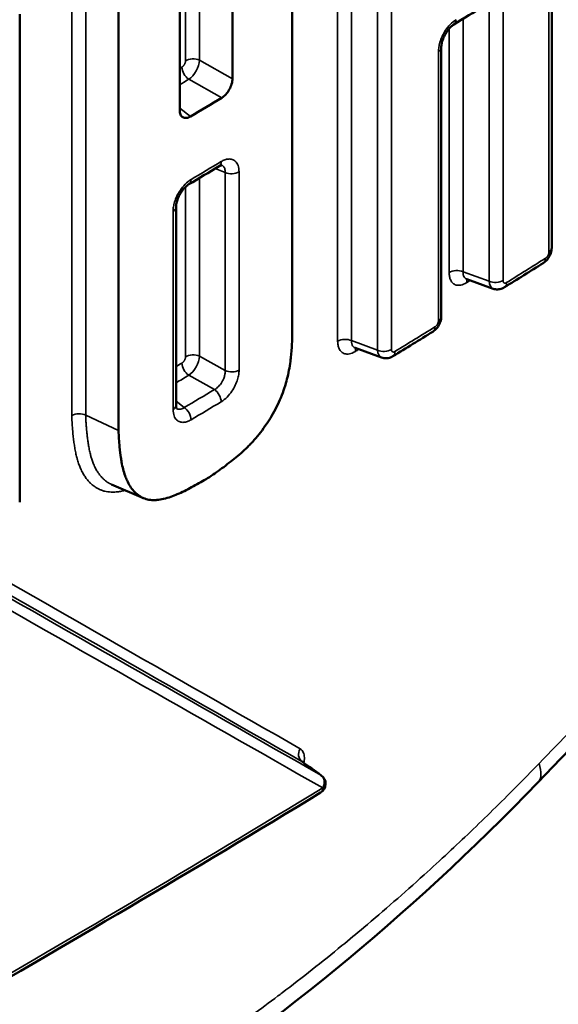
# Model space of a CAD drawing. Header units: millimetres. Extents: x 38 to 2514, y 38 to 1622.
# Tile 288 of 310: x 1751 to 1756, y 1254 to 1263. Entities that reach past the tile are written whole.
import ezdxf

# ---------------------------------------------------------------- set-up
doc = ezdxf.new("R2010")
doc.units = ezdxf.units.MM
doc.header["$LTSCALE"] = 7.692308
doc.layers.add('Visible (ISO)', color=7, linetype='Continuous', lineweight=50)
doc.layers.add('Visible Narrow (ISO)', color=7, linetype='Continuous', lineweight=35)

msp = doc.modelspace()

# ---------------------------------------------------------------- linework, layer by layer
at = {"layer": 'Visible (ISO)'}
for p, q in [((1756.1372, 1260.936), (1756.1372, 1267.1014)), ((1753.6308, 1265.5292), (1753.6308, 1260.171)), ((1753.0527, 1262.5717), (1753.0527, 1265.1811)), ((1752.5428, 1264.8767), (1752.5428, 1262.2671)), ((1751.9525, 1259.1686), (1751.9525, 1264.5267)), ((1750.9967, 1258.4765), (1750.9967, 1263.1964)), ((1755.0702, 1260.2724), (1755.0702, 1262.8731)), ((1752.5072, 1259.414), (1752.5072, 1261.33)), ((1755.5727, 1260.5411), (1755.3157, 1260.6334)), ((1754.4939, 1259.8751), (1754.2385, 1259.9685)), ((1751.8844, 1258.6493), (1751.8845, 1258.6493)), ((1752.1931, 1258.5164), (1751.8845, 1258.6493)), ((1753.7258, 1255.9682), (1753.7258, 1255.9682))]:
    msp.add_line(p, q, dxfattribs=at)
msp.add_arc((1753.8527, 1255.7542), 0.1, 301.26112, 54.34785, dxfattribs=at)
for centre, major_axis, ratio, start_param, end_param in [((1754.9702, 1262.8731), (0.1, 0), 0.57735, 0, 0.000315), ((1752.8714, 1261.8103), (0.0514, -0.0858), 0.58763, 0, 0.000318), ((1752.4072, 1261.33), (0.1, 0), 0.57735, 0, 0.000305), ((1755.5731, 1256.1842), (0.4318, -0.4166), 0.385611, 6.283083, 6.28322)]:
    msp.add_ellipse(centre, major_axis=major_axis, ratio=ratio, start_param=start_param, end_param=end_param, dxfattribs=at)
for points in [[(1769.441, 1269.6104), (1765.1883, 1265.2395), (1760.6618, 1260.5962), (1756.0049, 1255.7676)], [(1755.4774, 1263.2729), (1755.3827, 1263.214), (1755.2878, 1263.1552), (1755.1928, 1263.0964)], [(1752.6468, 1262.2071), (1752.7477, 1262.2672), (1752.8484, 1262.3273), (1752.949, 1262.3876)], [(1752.9228, 1261.7245), (1752.8259, 1261.6665), (1752.7289, 1261.6085), (1752.6318, 1261.5506)], [(1756.0565, 1260.7894), (1755.9315, 1260.7111), (1755.8063, 1260.6328), (1755.6809, 1260.5546)], [(1755.3157, 1260.6334), (1755.3132, 1260.6343), (1755.3111, 1260.6344), (1755.3111, 1260.6344)], [(1754.9887, 1260.1256), (1754.8601, 1260.0463), (1754.7313, 1259.967), (1754.6023, 1259.8879)], [(1754.2385, 1259.9685), (1754.2362, 1259.9693), (1754.2343, 1259.9695), (1754.2343, 1259.9695)], [(1753.7258, 1255.9682), (1753.7876, 1255.924), (1753.8493, 1255.8797), (1753.911, 1255.8355)], [(1756.0049, 1255.7676), (1754.7462, 1254.4634), (1753.3851, 1253.346), (1752.006, 1252.4927)], [(1753.9046, 1255.6687), (1751.458, 1254.1834), (1748.9422, 1252.7352), (1746.3625, 1251.327)]]:
    msp.add_open_spline(points, degree=3, dxfattribs=at)
for points, knots in [([(1755.1928, 1263.0964), (1755.1858, 1263.0921), (1755.1777, 1263.0861), (1755.1609, 1263.0712), (1755.1519, 1263.062), (1755.1337, 1263.0404), (1755.1245, 1263.0276), (1755.1074, 1263.0001), (1755.0995, 1262.9849), (1755.0864, 1262.9545), (1755.0811, 1262.9389), (1755.0736, 1262.9098), (1755.0714, 1262.896), (1755.0703, 1262.8802), (1755.0702, 1262.8766), (1755.0702, 1262.8731)], [0, 0, 0, 0, 0.00410283, 0.00410283, 0.00844079, 0.00844079, 0.01322476, 0.01322476, 0.01822289, 0.01822289, 0.02329845, 0.02329845, 0.02825818, 0.02825818, 0.02987195, 0.02987195, 0.02987195, 0.02987195]), ([(1753.0527, 1262.5717), (1753.0527, 1262.5563), (1753.0501, 1262.5383), (1753.0394, 1262.5017), (1753.0314, 1262.4831), (1753.0128, 1262.4503), (1753.001, 1262.4339), (1752.9755, 1262.4064), (1752.9619, 1262.3953), (1752.949, 1262.3876)], [-0.0907519, -0.0907519, -0.0907519, -0.0907519, -0.08509265, -0.08509265, -0.0794334, -0.0794334, -0.07377387, -0.07377387, -0.06823279, -0.06823279, -0.06823279, -0.06823279]), ([(1752.6468, 1262.2071), (1752.6339, 1262.1994), (1752.6202, 1262.1942), (1752.5946, 1262.1911), (1752.5828, 1262.1934), (1752.5642, 1262.204), (1752.5561, 1262.213), (1752.5454, 1262.2368), (1752.5428, 1262.2517), (1752.5428, 1262.2671)], [-0.06789874, -0.06789874, -0.06789874, -0.06789874, -0.06235335, -0.06235335, -0.05669376, -0.05669376, -0.05103456, -0.05103456, -0.04537539, -0.04537539, -0.04537539, -0.04537539]), ([(1752.9501, 1261.7352), (1752.9501, 1261.7352), (1752.9498, 1261.7352), (1752.9479, 1261.735), (1752.9456, 1261.7347), (1752.9376, 1261.7322), (1752.9306, 1261.7292), (1752.9228, 1261.7245)], [0.003916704, 0.003916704, 0.003916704, 0.003916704, 0.005786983, 0.005786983, 0.008836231, 0.008836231, 0.013290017, 0.013290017, 0.013290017, 0.013290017]), ([(1752.6318, 1261.5506), (1752.6245, 1261.5463), (1752.6161, 1261.5403), (1752.5988, 1261.5254), (1752.5896, 1261.5162), (1752.5711, 1261.4947), (1752.5616, 1261.4819), (1752.5444, 1261.4546), (1752.5364, 1261.4396), (1752.5232, 1261.4095), (1752.5179, 1261.3941), (1752.5105, 1261.3655), (1752.5083, 1261.3519), (1752.5073, 1261.3367), (1752.5072, 1261.3332), (1752.5072, 1261.33)], [0, 0, 0, 0, 0.00412526, 0.00412526, 0.00847778, 0.00847778, 0.01325133, 0.01325133, 0.01822421, 0.01822421, 0.02326141, 0.02326141, 0.02817672, 0.02817672, 0.02970574, 0.02970574, 0.02970574, 0.02970574]), ([(1756.1372, 1260.936), (1756.1372, 1260.9192), (1756.1343, 1260.9021), (1756.1241, 1260.8699), (1756.1166, 1260.8544), (1756.0985, 1260.8266), (1756.0876, 1260.8139), (1756.0694, 1260.7982), (1756.0631, 1260.7935), (1756.0565, 1260.7894)], [0, 0, 0, 0, 0.00516836, 0.00516836, 0.01020319, 0.01020319, 0.01515392, 0.01515392, 0.01755564, 0.01755564, 0.01755564, 0.01755564]), ([(1755.6809, 1260.5546), (1755.6676, 1260.5463), (1755.6527, 1260.5401), (1755.623, 1260.5339), (1755.6079, 1260.5335), (1755.5863, 1260.537), (1755.5794, 1260.5388), (1755.5727, 1260.5411)], [0, 0, 0, 0, 0.00483497, 0.00483497, 0.00934389, 0.00934389, 0.01151407, 0.01151407, 0.01151407, 0.01151407]), ([(1755.0702, 1260.2724), (1755.0702, 1260.2557), (1755.0674, 1260.2386), (1755.0571, 1260.2066), (1755.0497, 1260.191), (1755.0315, 1260.1632), (1755.0205, 1260.1505), (1755.0021, 1260.1347), (1754.9956, 1260.1299), (1754.9887, 1260.1256)], [0, 0, 0, 0, 0.00515145, 0.00515145, 0.01018248, 0.01018248, 0.015141, 0.015141, 0.01762789, 0.01762789, 0.01762789, 0.01762789]), ([(1753.6308, 1260.171), (1753.6308, 1260.1178), (1753.63, 1260.0629), (1753.6273, 1260.0069), (1753.6251, 1259.9634), (1753.6218, 1259.9192), (1753.6168, 1259.8747), (1753.6155, 1259.8628), (1753.614, 1259.8508), (1753.6124, 1259.8387), (1753.6087, 1259.8102), (1753.6041, 1259.7814), (1753.5986, 1259.7523), (1753.5932, 1259.7233), (1753.5868, 1259.6942), (1753.5793, 1259.6648), (1753.5733, 1259.641), (1753.5665, 1259.617), (1753.559, 1259.5931), (1753.5573, 1259.5878), (1753.5554, 1259.5819), (1753.5534, 1259.5757), (1753.5455, 1259.5519), (1753.5348, 1259.5219), (1753.52, 1259.4866), (1753.509, 1259.46), (1753.4955, 1259.4304), (1753.4794, 1259.3984), (1753.4651, 1259.37), (1753.4487, 1259.3398), (1753.4301, 1259.3083), (1753.4156, 1259.2839), (1753.399, 1259.2575), (1753.3798, 1259.2291), (1753.3631, 1259.2044), (1753.3443, 1259.1782), (1753.3231, 1259.1509), (1753.3049, 1259.1274), (1753.2849, 1259.1032), (1753.2629, 1259.0785), (1753.253, 1259.0674), (1753.2428, 1259.0563), (1753.2321, 1259.0451), (1753.2216, 1259.034), (1753.2108, 1259.023), (1753.1999, 1259.0123), (1753.1789, 1258.9915), (1753.1573, 1258.9714), (1753.1354, 1258.9519), (1753.1136, 1258.9326), (1753.0914, 1258.9138), (1753.0693, 1258.8959), (1753.0467, 1258.8775), (1753.0242, 1258.8599), (1753.0022, 1258.8431), (1752.9788, 1258.8252), (1752.956, 1258.8083), (1752.9342, 1258.7924), (1752.9099, 1258.7748), (1752.8869, 1258.7586), (1752.8659, 1258.7444), (1752.8398, 1258.7267), (1752.8167, 1258.7121), (1752.7977, 1258.7008)], [-0.2753785, -0.2753785, -0.2753785, -0.2753785, -0.226387, -0.226387, -0.226387, -0.1882509, -0.1882509, -0.1882509, -0.1779982, -0.1779982, -0.1779982, -0.1538966, -0.1538966, -0.1538966, -0.1298558, -0.1298558, -0.1298558, -0.1104382, -0.1104382, -0.1104382, -0.1060573, -0.1060573, -0.1060573, -0.0893602, -0.0893602, -0.0893602, -0.0767806, -0.0767806, -0.0767806, -0.0656518, -0.0656518, -0.0656518, -0.0570149, -0.0570149, -0.0570149, -0.0494876, -0.0494876, -0.0494876, -0.0430254, -0.0430254, -0.0430254, -0.0401381, -0.0401381, -0.0401381, -0.0372895, -0.0372895, -0.0372895, -0.0317978, -0.0317978, -0.0317978, -0.0263368, -0.0263368, -0.0263368, -0.0207462, -0.0207462, -0.0207462, -0.0148226, -0.0148226, -0.0148226, -0.008214, -0.008214, -0.008214, -0.000001, -0.000001, -0.000001, -0.000001]), ([(1754.6023, 1259.8879), (1754.5889, 1259.8797), (1754.574, 1259.8736), (1754.5442, 1259.8676), (1754.529, 1259.8672), (1754.5075, 1259.8709), (1754.5006, 1259.8727), (1754.4939, 1259.8751)], [0, 0, 0, 0, 0.00483477, 0.00483477, 0.0093505, 0.0093505, 0.01152553, 0.01152553, 0.01152553, 0.01152553]), ([(1752.5072, 1259.414), (1752.5072, 1259.4044), (1752.5083, 1259.3965), (1752.5107, 1259.3865), (1752.512, 1259.384), (1752.5125, 1259.3831), (1752.5125, 1259.3831), (1752.5125, 1259.3831)], [0, 0, 0, 0, 0.004545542, 0.004545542, 0.008724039, 0.008724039, 0.009721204, 0.009721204, 0.009721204, 0.009721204]), ([(1752.7977, 1258.7008), (1752.7514, 1258.6731), (1752.7046, 1258.6459), (1752.6577, 1258.6206), (1752.6115, 1258.5956), (1752.5651, 1258.5726), (1752.5197, 1258.5533), (1752.4825, 1258.5375), (1752.4357, 1258.5197), (1752.3856, 1258.5083), (1752.3643, 1258.5035), (1752.3423, 1258.4998), (1752.3207, 1258.498), (1752.3181, 1258.4978), (1752.3154, 1258.4976), (1752.3128, 1258.4975), (1752.2952, 1258.4964), (1752.2776, 1258.4966), (1752.2599, 1258.4987), (1752.2414, 1258.5009), (1752.2228, 1258.505), (1752.2042, 1258.5119), (1752.1866, 1258.5185), (1752.169, 1258.5275), (1752.1516, 1258.5393), (1752.1373, 1258.549), (1752.1234, 1258.5605), (1752.1101, 1258.5738), (1752.0968, 1258.5871), (1752.084, 1258.6023), (1752.072, 1258.6192), (1752.0607, 1258.6353), (1752.0501, 1258.6529), (1752.0403, 1258.6723), (1752.038, 1258.6769), (1752.0357, 1258.6816), (1752.0335, 1258.6864), (1752.0268, 1258.7008), (1752.0206, 1258.716), (1752.015, 1258.7318), (1752.0078, 1258.7521), (1752.0014, 1258.7735), (1751.9957, 1258.7963), (1751.9903, 1258.818), (1751.9854, 1258.841), (1751.9811, 1258.8654), (1751.9785, 1258.8798), (1751.9761, 1258.8948), (1751.9739, 1258.9102), (1751.9704, 1258.9342), (1751.9658, 1258.9706), (1751.9616, 1259.0129), (1751.9568, 1259.0607), (1751.9525, 1259.116), (1751.9525, 1259.1686)], [-0.5785642, -0.5785642, -0.5785642, -0.5785642, -0.4781217, -0.4781217, -0.4781217, -0.3790177, -0.3790177, -0.3790177, -0.2980341, -0.2980341, -0.2980341, -0.263543, -0.263543, -0.263543, -0.2593074, -0.2593074, -0.2593074, -0.2310827, -0.2310827, -0.2310827, -0.2016553, -0.2016553, -0.2016553, -0.1738063, -0.1738063, -0.1738063, -0.1508894, -0.1508894, -0.1508894, -0.1280697, -0.1280697, -0.1280697, -0.1065344, -0.1065344, -0.1065344, -0.1014158, -0.1014158, -0.1014158, -0.0859856, -0.0859856, -0.0859856, -0.0662097, -0.0662097, -0.0662097, -0.047501, -0.047501, -0.047501, -0.0364551, -0.0364551, -0.0364551, -0.0193537, -0.0193537, -0.0193537, -0.000001, -0.000001, -0.000001, -0.000001]), ([(1753.7179, 1255.9768), (1753.7179, 1255.9768), (1753.718, 1255.9766), (1753.7187, 1255.9753), (1753.7202, 1255.9732), (1753.7234, 1255.9701), (1753.7246, 1255.9691), (1753.7258, 1255.9682)], [0.027544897, 0.027544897, 0.027544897, 0.027544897, 0.028693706, 0.028693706, 0.031916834, 0.031916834, 0.033338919, 0.033338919, 0.033338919, 0.033338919])]:
    msp.add_open_spline(points, degree=3, knots=knots, dxfattribs=at)
at = {"layer": 'Visible Narrow (ISO)'}
for p, q in [((1756.1107, 1260.8968), (1756.1107, 1267.0623)), ((1754.0691, 1266.2441), (1754.0691, 1260.0333)), ((1754.2038, 1266.2497), (1754.2038, 1260.0389)), ((1754.4538, 1266.113), (1754.4538, 1259.9476)), ((1754.5886, 1266.1187), (1754.5886, 1259.9533)), ((1752.5987, 1265.3543), (1752.5987, 1262.7449)), ((1752.7335, 1265.3592), (1752.7335, 1262.7498)), ((1751.5005, 1264.702), (1751.5005, 1259.3147)), ((1751.6354, 1264.7063), (1751.6354, 1259.319)), ((1755.5327, 1263.2143), (1755.5327, 1260.6135)), ((1755.6674, 1263.2206), (1755.6674, 1260.6198)), ((1755.2812, 1263.1512), (1755.2812, 1260.7037)), ((1755.1466, 1263.0556), (1755.1466, 1260.6974)), ((1755.0432, 1260.233), (1755.0432, 1262.8337)), ((1752.7335, 1262.7498), (1753.0527, 1262.5717)), ((1752.6299, 1262.5657), (1752.949, 1262.3876)), ((1752.5428, 1262.2877), (1752.6468, 1262.2071)), ((1752.8848, 1261.7018), (1752.9814, 1261.6656)), ((1752.9814, 1261.6656), (1752.9814, 1259.7496)), ((1753.1163, 1261.6705), (1753.1163, 1259.7545)), ((1752.5987, 1261.5544), (1752.5987, 1261.5544)), ((1752.7335, 1261.6113), (1752.7335, 1259.8879)), ((1752.5987, 1261.5249), (1752.5987, 1259.883)), ((1752.479, 1259.3738), (1752.479, 1261.2897)), ((1755.5327, 1260.6135), (1755.2812, 1260.7037)), ((1754.4538, 1259.9476), (1754.2038, 1260.0389)), ((1752.7335, 1259.8879), (1752.9814, 1259.7496)), ((1752.6299, 1259.7038), (1752.8777, 1259.5655)), ((1752.5072, 1259.4535), (1752.5869, 1259.3917)), ((1751.6354, 1259.319), (1751.9525, 1259.1686))]:
    msp.add_line(p, q, dxfattribs=at)
for centre, major_axis, ratio, start_param, end_param in [((1755.1402, 1263.1815), (0.0526, -0.085), 0.596769, 0, 0.767441), ((1754.9702, 1262.8731), (0.1, 0), 0.57735, 5.531011, 6.283185), ((1608.6371, 1342.8605), (-200, 0.0003), 0.577349, 2.37392, 2.374074), ((1752.6361, 1262.6435), (0.0514, -0.0858), 0.587453, 3.917939, 5.401308), ((1752.6707, 1262.7049), (0.1, 0), 0.57735, 0.89125, 2.374322), ((1752.6359, 1262.6843), (-0.073, -0.1309), 0.497384, 0.780276, 2.344402), ((1577.8223, 1377.332), (230.9804, -41.5762), 0.609837, 5.672681, 5.673249), ((1608.6371, 1342.1359), (200.5, -0.0003), 0.577349, 5.513718, 5.515806), ((1752.8714, 1261.8103), (0.0514, -0.0858), 0.58763, 0.000318, 0.776093), ((1753.0442, 1261.7105), (-0.1, 0), 0.57735, 0.89125, 2.375455), ((1752.5805, 1261.6365), (0.0512, -0.0859), 0.586339, 0, 0.777187), ((1752.4072, 1261.33), (0.1, 0), 0.57735, 5.512474, 6.283185), ((1756.0372, 1260.936), (0.1, 0), 0.57735, 5.538837, 6.283185), ((1608.6371, 1339.2819), (200.5, -0.0003), 0.577349, 5.535829, 5.538589), ((1756.0034, 1260.8741), (0.0531, -0.0847), 0.600373, 6.283185, 7.046876), ((1755.2198, 1260.6581), (0.1, 0), 0.57735, 0.909781, 2.392853), ((1755.3893, 1260.5602), (-0.0529, 0.0849), 0.598621, 0.321493, 0.765142), ((1608.6371, 1339.0965), (200, -0.0003), 0.577349, 5.535692, 5.535944), ((1755.5941, 1260.659), (-0.1, 0), 0.577351, 0.909781, 2.393986), ((1755.6281, 1260.6804), (-0.0575, -0.1385), 0.552292, 5.428486, 6.310105), ((1755.628, 1260.6395), (0.0529, -0.0849), 0.598704, 6.283177, 7.048659), ((1754.9702, 1260.2724), (0.1, 0), 0.57735, 5.531011, 6.283185), ((1608.6371, 1339.2819), (200.5, -0.0003), 0.577349, 5.527948, 5.530764), ((1754.9362, 1260.2107), (0.0525, -0.0851), 0.596024, 6.283185, 7.051074), ((1754.1418, 1259.9936), (0.1, 0), 0.57735, 0.9019, 2.384972), ((1754.3127, 1259.895), (-0.0523, 0.0852), 0.594225, 0.331114, 0.769344), ((1608.6371, 1339.0965), (200, -0.0003), 0.577349, 5.527811, 5.528059), ((1754.5158, 1259.9928), (-0.1, 0), 0.577351, 0.9019, 2.386105), ((1754.5501, 1260.0141), (-0.0583, -0.1381), 0.557231, 5.431473, 6.310458), ((1754.55, 1259.9731), (0.0523, -0.0852), 0.594309, 6.283177, 7.052874), ((1752.6707, 1259.843), (0.1, 0), 0.57735, 0.89125, 2.374322), ((1752.6359, 1259.8224), (-0.073, -0.1309), 0.497384, 0.780276, 2.344402), ((1608.6371, 1339.9986), (-200, 0.0003), 0.577349, 2.373664, 2.374074), ((1752.6361, 1259.7816), (0.0514, -0.0858), 0.587453, 3.917939, 5.401308), ((1753.0442, 1259.7945), (-0.1, 0), 0.57735, 0.89125, 2.375455), ((1578.7275, 1373.8684), (230.0772, -40.8438), 0.610359, 5.669767, 5.67057), ((1603.448, 1357.6118), (205.4547, -21.0052), 0.622601, 5.586164, 5.588216), ((1752.8715, 1259.4876), (-0.0514, 0.0858), 0.587525, 3.917507, 5.40123), ((1608.6371, 1339.8132), (-200.5, 0.0003), 0.577349, 2.372126, 2.374214), ((1752.4072, 1259.414), (0.1, 0), 0.57735, 5.512474, 6.283185), ((1752.5806, 1259.3139), (-0.0512, 0.0859), 0.586445, 3.91898, 5.402403), ((1751.5719, 1259.2743), (0.1, 0), 0.57735, 0.883372, 2.366444), ((1468.619, 1420.5654), (-344.961, 198.4167), 0.001916, 2.525507, 2.544639), ((1468.7228, 1420.5007), (-344.9583, 198.4444), 0.002241, 2.525259, 2.544394), ((1468.9682, 1420.3597), (-345.0293, 198.3017), 0.002929, 2.525256, 2.544169), ((1469.0908, 1420.3106), (-345.0082, 198.3405), 0.003286, 2.525008, 2.543925), ((1753.7784, 1256.0532), (-0.0496, -0.0868), 0.827053, 4.726825, 6.210131), ((1755.5731, 1256.1842), (0.4318, -0.4166), 0.385611, 0.000035, 0.641287), ((1753.8527, 1255.7542), (0.0583, 0.0813), 0.719862, 0, 0.060247), ((1753.8527, 1255.7542), (0.0495, 0.0869), 0.826644, 4.724992, 6.208848), ((1608.6371, 1335.4883), (200.5, -0.0003), 0.577349, 5.469761, 5.522886), ((1753.8527, 1255.7542), (0.0519, -0.0855), 0.591658, 0, 0.772539)]:
    msp.add_ellipse(centre, major_axis=major_axis, ratio=ratio, start_param=start_param, end_param=end_param, dxfattribs=at)
for points, knots in [([(1756.0152, 1255.95), (1756.4445, 1256.3946), (1756.8685, 1256.8333), (1757.2867, 1257.2656), (1757.7107, 1257.7039), (1758.1287, 1258.1357), (1758.5401, 1258.5603), (1758.9077, 1258.9399), (1759.2702, 1259.3138), (1759.627, 1259.6817), (1759.9031, 1259.9664), (1760.1758, 1260.2475), (1760.4459, 1260.5257), (1760.7324, 1260.8209), (1761.0158, 1261.1127), (1761.2968, 1261.4019), (1761.5797, 1261.6932), (1761.8603, 1261.9818), (1762.1391, 1262.2687), (1762.4092, 1262.5464), (1762.6776, 1262.8225), (1762.9452, 1263.0976), (1763.2177, 1263.3778), (1763.4893, 1263.657), (1763.7606, 1263.9358), (1763.9989, 1264.1807), (1764.237, 1264.4253), (1764.4753, 1264.6701), (1764.7563, 1264.9588), (1765.0376, 1265.2478), (1765.3201, 1265.5378), (1765.6025, 1265.8279), (1765.886, 1266.1189), (1766.1713, 1266.4118), (1766.5563, 1266.807), (1766.9446, 1267.2056), (1767.3353, 1267.6068), (1767.726, 1268.0079), (1768.1192, 1268.4116), (1768.514, 1268.817), (1768.8402, 1269.1519), (1769.1675, 1269.4881), (1769.4955, 1269.8249)], [0, 0, 0, 0, 0.0856185, 0.0856185, 0.0856185, 0.1724214, 0.1724214, 0.1724214, 0.25, 0.25, 0.25, 0.3100349, 0.3100349, 0.3100349, 0.3737381, 0.3737381, 0.3737381, 0.4378779, 0.4378779, 0.4378779, 0.5, 0.5, 0.5, 0.563297, 0.563297, 0.563297, 0.618891, 0.618891, 0.618891, 0.6844455, 0.6844455, 0.6844455, 0.75, 0.75, 0.75, 0.83846, 0.83846, 0.83846, 0.9269199, 0.9269199, 0.9269199, 1, 1, 1, 1]), ([(1752.5987, 1262.7449), (1752.5987, 1262.7424), (1752.5985, 1262.7398), (1752.5981, 1262.7373), (1752.5979, 1262.7357), (1752.5976, 1262.7341), (1752.5973, 1262.7325), (1752.5966, 1262.7294), (1752.5957, 1262.7263), (1752.5947, 1262.7234), (1752.5943, 1262.7223), (1752.5939, 1262.7213), (1752.5935, 1262.7202), (1752.5924, 1262.7175), (1752.5912, 1262.715), (1752.5899, 1262.7125), (1752.5893, 1262.7114), (1752.5888, 1262.7104), (1752.5881, 1262.7093), (1752.5866, 1262.7066), (1752.5849, 1262.7041), (1752.5831, 1262.7016), (1752.5826, 1262.7009), (1752.5821, 1262.7002), (1752.5816, 1262.6996), (1752.5799, 1262.6974), (1752.5781, 1262.6953), (1752.5762, 1262.6933), (1752.5754, 1262.6925), (1752.5746, 1262.6917), (1752.5737, 1262.6909), (1752.5718, 1262.6891), (1752.5697, 1262.6874), (1752.5676, 1262.6858), (1752.5664, 1262.685), (1752.5653, 1262.6843), (1752.5641, 1262.6836)], [0.0000004, 0.0000004, 0.0000004, 0.0000004, 0.1025715, 0.1025715, 0.1025715, 0.1666667, 0.1666667, 0.1666667, 0.2892471, 0.2892471, 0.2892471, 0.3333333, 0.3333333, 0.3333333, 0.448915, 0.448915, 0.448915, 0.5, 0.5, 0.5, 0.6308044, 0.6308044, 0.6308044, 0.6666667, 0.6666667, 0.6666667, 0.7842154, 0.7842154, 0.7842154, 0.8333333, 0.8333333, 0.8333333, 0.9439896, 0.9439896, 0.9439896, 1, 1, 1, 1]), ([(1752.949, 1261.7351), (1752.9517, 1261.734), (1752.9544, 1261.7325), (1752.9593, 1261.7291), (1752.9615, 1261.7273), (1752.9667, 1261.7221), (1752.9695, 1261.7185), (1752.974, 1261.7107), (1752.9759, 1261.7065), (1752.979, 1261.697), (1752.9802, 1261.6915), (1752.9816, 1261.6793), (1752.9818, 1261.6727), (1752.9814, 1261.6656)], [0.5380541, 0.5380541, 0.5380541, 0.5380541, 0.6046883, 0.6046883, 0.6666667, 0.6666667, 0.7552804, 0.7552804, 0.8333333, 0.8333333, 0.9166667, 0.9166667, 1, 1, 1, 1]), ([(1756.077, 1260.835), (1756.0791, 1260.8363), (1756.0811, 1260.8378), (1756.0831, 1260.8395), (1756.0843, 1260.8405), (1756.0855, 1260.8416), (1756.0866, 1260.8427), (1756.0888, 1260.8449), (1756.0909, 1260.8473), (1756.0929, 1260.8497), (1756.0936, 1260.8506), (1756.0942, 1260.8515), (1756.0949, 1260.8524), (1756.0966, 1260.8547), (1756.0981, 1260.8571), (1756.0995, 1260.8595), (1756.1001, 1260.8605), (1756.1007, 1260.8616), (1756.1013, 1260.8627), (1756.1028, 1260.8654), (1756.1041, 1260.8682), (1756.1052, 1260.8711), (1756.1055, 1260.8718), (1756.1058, 1260.8726), (1756.1061, 1260.8734), (1756.1071, 1260.876), (1756.1079, 1260.8786), (1756.1086, 1260.8813), (1756.1089, 1260.8825), (1756.1092, 1260.8836), (1756.1094, 1260.8848), (1756.11, 1260.8874), (1756.1104, 1260.89), (1756.1106, 1260.8927), (1756.1107, 1260.8941), (1756.1107, 1260.8955), (1756.1107, 1260.8968)], [0.0000003, 0.0000003, 0.0000003, 0.0000003, 0.1025361, 0.1025361, 0.1025361, 0.1666667, 0.1666667, 0.1666667, 0.289236, 0.289236, 0.289236, 0.3333333, 0.3333333, 0.3333333, 0.4488843, 0.4488843, 0.4488843, 0.5, 0.5, 0.5, 0.6307681, 0.6307681, 0.6307681, 0.6666667, 0.6666667, 0.6666667, 0.7841767, 0.7841767, 0.7841767, 0.8333333, 0.8333333, 0.8333333, 0.9439466, 0.9439466, 0.9439466, 1, 1, 1, 1]), ([(1755.2812, 1260.7037), (1755.2809, 1260.698), (1755.2809, 1260.6924), (1755.2815, 1260.6848), (1755.2818, 1260.6828), (1755.2826, 1260.6771), (1755.2833, 1260.6735), (1755.2852, 1260.6667), (1755.2864, 1260.6635), (1755.2896, 1260.6563), (1755.2918, 1260.6525), (1755.2961, 1260.6468), (1755.2979, 1260.6448), (1755.3032, 1260.6399), (1755.307, 1260.6373), (1755.3127, 1260.6345), (1755.3142, 1260.6339), (1755.3157, 1260.6334)], [0, 0, 0, 0, 0.1200159, 0.1200159, 0.1666667, 0.1666667, 0.2512167, 0.2512167, 0.3333333, 0.3333333, 0.4374868, 0.4374868, 0.5, 0.5, 0.6046878, 0.6046878, 0.6389263, 0.6389263, 0.6389263, 0.6389263]), ([(1755.6674, 1260.6198), (1755.6674, 1260.6156), (1755.6679, 1260.6121), (1755.6688, 1260.609), (1755.6697, 1260.606), (1755.6711, 1260.6034), (1755.6726, 1260.6014), (1755.6741, 1260.5994), (1755.6759, 1260.598), (1755.6778, 1260.5969), (1755.6797, 1260.5959), (1755.6819, 1260.5953), (1755.6842, 1260.5951), (1755.6866, 1260.5949), (1755.6891, 1260.5952), (1755.692, 1260.596), (1755.6948, 1260.5968), (1755.6979, 1260.5981), (1755.7013, 1260.6003)], [0.0000004, 0.0000004, 0.0000004, 0.0000004, 0.1666667, 0.1666667, 0.1666667, 0.3333333, 0.3333333, 0.3333333, 0.5, 0.5, 0.5, 0.6666667, 0.6666667, 0.6666667, 0.8333333, 0.8333333, 0.8333333, 1, 1, 1, 1]), ([(1755.0092, 1260.1713), (1755.0113, 1260.1726), (1755.0134, 1260.1741), (1755.0153, 1260.1757), (1755.0166, 1260.1767), (1755.0177, 1260.1778), (1755.0189, 1260.179), (1755.0211, 1260.1811), (1755.0233, 1260.1835), (1755.0252, 1260.1859), (1755.0259, 1260.1868), (1755.0266, 1260.1877), (1755.0272, 1260.1886), (1755.029, 1260.1909), (1755.0305, 1260.1933), (1755.0319, 1260.1957), (1755.0325, 1260.1967), (1755.0331, 1260.1978), (1755.0337, 1260.1988), (1755.0352, 1260.2016), (1755.0365, 1260.2044), (1755.0377, 1260.2072), (1755.038, 1260.208), (1755.0383, 1260.2088), (1755.0386, 1260.2095), (1755.0396, 1260.2121), (1755.0404, 1260.2148), (1755.0411, 1260.2175), (1755.0414, 1260.2186), (1755.0417, 1260.2197), (1755.0419, 1260.2209), (1755.0425, 1260.2235), (1755.0429, 1260.2261), (1755.0431, 1260.2288), (1755.0432, 1260.2302), (1755.0432, 1260.2316), (1755.0432, 1260.233)], [0.0000003, 0.0000003, 0.0000003, 0.0000003, 0.1025361, 0.1025361, 0.1025361, 0.1666667, 0.1666667, 0.1666667, 0.289236, 0.289236, 0.289236, 0.3333333, 0.3333333, 0.3333333, 0.4488843, 0.4488843, 0.4488843, 0.5, 0.5, 0.5, 0.6307681, 0.6307681, 0.6307681, 0.6666667, 0.6666667, 0.6666667, 0.7841767, 0.7841767, 0.7841767, 0.8333333, 0.8333333, 0.8333333, 0.9439466, 0.9439466, 0.9439466, 1, 1, 1, 1]), ([(1754.2038, 1260.0389), (1754.2035, 1260.0332), (1754.2036, 1260.0276), (1754.2042, 1260.0201), (1754.2044, 1260.018), (1754.2053, 1260.0123), (1754.206, 1260.0087), (1754.2079, 1260.0019), (1754.2091, 1259.9987), (1754.2123, 1259.9915), (1754.2145, 1259.9877), (1754.2189, 1259.982), (1754.2207, 1259.98), (1754.226, 1259.9751), (1754.2299, 1259.9724), (1754.2356, 1259.9697), (1754.237, 1259.9691), (1754.2385, 1259.9685)], [0, 0, 0, 0, 0.1200155, 0.1200155, 0.1666667, 0.1666667, 0.2512164, 0.2512164, 0.3333333, 0.3333333, 0.4374865, 0.4374865, 0.5, 0.5, 0.6046876, 0.6046876, 0.637352, 0.637352, 0.637352, 0.637352]), ([(1754.5886, 1259.9533), (1754.5886, 1259.9491), (1754.5891, 1259.9456), (1754.59, 1259.9425), (1754.5909, 1259.9395), (1754.5922, 1259.9369), (1754.5938, 1259.9349), (1754.5953, 1259.9328), (1754.5971, 1259.9314), (1754.5991, 1259.9304), (1754.601, 1259.9293), (1754.6032, 1259.9287), (1754.6055, 1259.9285), (1754.6079, 1259.9283), (1754.6105, 1259.9285), (1754.6133, 1259.9293), (1754.6162, 1259.9301), (1754.6194, 1259.9314), (1754.6228, 1259.9336)], [0.0000004, 0.0000004, 0.0000004, 0.0000004, 0.1666667, 0.1666667, 0.1666667, 0.3333333, 0.3333333, 0.3333333, 0.5, 0.5, 0.5, 0.6666667, 0.6666667, 0.6666667, 0.8333333, 0.8333333, 0.8333333, 1, 1, 1, 1]), ([(1752.5987, 1259.883), (1752.5987, 1259.8805), (1752.5985, 1259.8779), (1752.5981, 1259.8754), (1752.5979, 1259.8738), (1752.5976, 1259.8722), (1752.5973, 1259.8706), (1752.5966, 1259.8675), (1752.5957, 1259.8644), (1752.5947, 1259.8615), (1752.5943, 1259.8604), (1752.5939, 1259.8594), (1752.5935, 1259.8584), (1752.5924, 1259.8557), (1752.5912, 1259.8531), (1752.5899, 1259.8506), (1752.5893, 1259.8495), (1752.5888, 1259.8485), (1752.5881, 1259.8474), (1752.5866, 1259.8447), (1752.5849, 1259.8422), (1752.5831, 1259.8397), (1752.5826, 1259.839), (1752.5821, 1259.8384), (1752.5816, 1259.8377), (1752.5799, 1259.8355), (1752.5781, 1259.8334), (1752.5762, 1259.8315), (1752.5754, 1259.8306), (1752.5746, 1259.8298), (1752.5737, 1259.829), (1752.5718, 1259.8272), (1752.5697, 1259.8255), (1752.5676, 1259.8239), (1752.5664, 1259.8231), (1752.5653, 1259.8224), (1752.5641, 1259.8217)], [0.0000004, 0.0000004, 0.0000004, 0.0000004, 0.1025715, 0.1025715, 0.1025715, 0.1666667, 0.1666667, 0.1666667, 0.2892471, 0.2892471, 0.2892471, 0.3333333, 0.3333333, 0.3333333, 0.448915, 0.448915, 0.448915, 0.5, 0.5, 0.5, 0.6308044, 0.6308044, 0.6308044, 0.6666667, 0.6666667, 0.6666667, 0.7842154, 0.7842154, 0.7842154, 0.8333333, 0.8333333, 0.8333333, 0.9439896, 0.9439896, 0.9439896, 1, 1, 1, 1]), ([(1752.9814, 1259.7496), (1752.9817, 1259.7436), (1752.9816, 1259.7372), (1752.981, 1259.7281), (1752.9808, 1259.7255), (1752.9799, 1259.7182), (1752.9792, 1259.7134), (1752.9772, 1259.7036), (1752.9761, 1259.6987), (1752.9728, 1259.6869), (1752.9705, 1259.68), (1752.9661, 1259.6687), (1752.9643, 1259.6644), (1752.9589, 1259.6527), (1752.955, 1259.6454), (1752.948, 1259.6337), (1752.9452, 1259.6293), (1752.938, 1259.6189), (1752.9333, 1259.6128), (1752.9238, 1259.6018), (1752.9191, 1259.5968), (1752.9086, 1259.5868), (1752.9028, 1259.582), (1752.8907, 1259.573), (1752.8843, 1259.569), (1752.8777, 1259.5655)], [0, 0, 0, 0, 0.120064, 0.120064, 0.166667, 0.166667, 0.251234, 0.251234, 0.333333, 0.333333, 0.437507, 0.437507, 0.5, 0.5, 0.604666, 0.604666, 0.666667, 0.666667, 0.755416, 0.755416, 0.833333, 0.833333, 0.916689, 0.916689, 1, 1, 1, 1]), ([(1752.5869, 1259.3917), (1752.5822, 1259.3885), (1752.5773, 1259.3857), (1752.5706, 1259.3825), (1752.5687, 1259.3816), (1752.5634, 1259.3795), (1752.56, 1259.3783), (1752.5532, 1259.3766), (1752.5498, 1259.3759), (1752.542, 1259.3751), (1752.5376, 1259.3752), (1752.5305, 1259.3761), (1752.5278, 1259.3767), (1752.5208, 1259.3789), (1752.5166, 1259.3809), (1752.5123, 1259.3838), (1752.5122, 1259.3839), (1752.512, 1259.384)], [0, 0, 0, 0, 0.1200867, 0.1200867, 0.1666667, 0.1666667, 0.2512415, 0.2512415, 0.3333333, 0.3333333, 0.437504, 0.437504, 0.5, 0.5, 0.6046883, 0.6046883, 0.6092056, 0.6092056, 0.6092056, 0.6092056]), ([(1751.5005, 1259.3147), (1751.5005, 1259.2922), (1751.5012, 1259.2703), (1751.5022, 1259.2492), (1751.503, 1259.233), (1751.504, 1259.2174), (1751.5053, 1259.2018), (1751.5059, 1259.194), (1751.5065, 1259.1863), (1751.5072, 1259.1784), (1751.5089, 1259.1588), (1751.5109, 1259.1388), (1751.5131, 1259.1185), (1751.515, 1259.1008), (1751.5171, 1259.083), (1751.5195, 1259.0646), (1751.5206, 1259.0568), (1751.5216, 1259.049), (1751.5228, 1259.041), (1751.5251, 1259.0253), (1751.5276, 1259.0091), (1751.5306, 1258.9926), (1751.5321, 1258.9837), (1751.5338, 1258.9747), (1751.5356, 1258.9656), (1751.5387, 1258.9501), (1751.5422, 1258.9341), (1751.5462, 1258.918), (1751.549, 1258.9071), (1751.5519, 1258.896), (1751.5551, 1258.885), (1751.5594, 1258.8703), (1751.5642, 1258.8555), (1751.5695, 1258.8407), (1751.5742, 1258.8277), (1751.5794, 1258.8147), (1751.5852, 1258.8018), (1751.5913, 1258.7879), (1751.5981, 1258.7741), (1751.6055, 1258.7606), (1751.6125, 1258.748), (1751.62, 1258.7356), (1751.6281, 1258.7237), (1751.6356, 1258.7126), (1751.6437, 1258.7018), (1751.6521, 1258.6916), (1751.6597, 1258.6823), (1751.6677, 1258.6735), (1751.6758, 1258.6653), (1751.6796, 1258.6615), (1751.6834, 1258.6579), (1751.6873, 1258.6543), (1751.6997, 1258.6428), (1751.7125, 1258.6328), (1751.7254, 1258.6241), (1751.7339, 1258.6183), (1751.7425, 1258.6132), (1751.7511, 1258.6085), (1751.7609, 1258.6032), (1751.7708, 1258.5987), (1751.7808, 1258.5947), (1751.7907, 1258.5908), (1751.8007, 1258.5874), (1751.8109, 1258.5847), (1751.8134, 1258.584), (1751.8159, 1258.5834), (1751.8184, 1258.5828), (1751.8282, 1258.5804), (1751.8382, 1258.5786), (1751.8485, 1258.5772), (1751.8588, 1258.5758), (1751.8694, 1258.5749), (1751.8805, 1258.5746), (1751.8846, 1258.5744), (1751.8888, 1258.5743), (1751.893, 1258.5744), (1751.9082, 1258.5744), (1751.924, 1258.5753), (1751.9407, 1258.5772), (1751.9538, 1258.5788), (1751.9673, 1258.5809), (1751.9814, 1258.5836), (1751.9932, 1258.5859), (1752.0053, 1258.5887), (1752.0177, 1258.5919)], [0.0000001, 0.0000001, 0.0000001, 0.0000001, 0.0547462, 0.0547462, 0.0547462, 0.09672, 0.09672, 0.09672, 0.1176471, 0.1176471, 0.1176471, 0.1702592, 0.1702592, 0.1702592, 0.2159546, 0.2159546, 0.2159546, 0.2352941, 0.2352941, 0.2352941, 0.2736322, 0.2736322, 0.2736322, 0.2941176, 0.2941176, 0.2941176, 0.3292334, 0.3292334, 0.3292334, 0.3529412, 0.3529412, 0.3529412, 0.3843012, 0.3843012, 0.3843012, 0.4117647, 0.4117647, 0.4117647, 0.4411765, 0.4411765, 0.4411765, 0.468737, 0.468737, 0.468737, 0.4947075, 0.4947075, 0.4947075, 0.5184248, 0.5184248, 0.5184248, 0.5294118, 0.5294118, 0.5294118, 0.564925, 0.564925, 0.564925, 0.5882353, 0.5882353, 0.5882353, 0.6146285, 0.6146285, 0.6146285, 0.6407697, 0.6407697, 0.6407697, 0.6470588, 0.6470588, 0.6470588, 0.6717802, 0.6717802, 0.6717802, 0.6966046, 0.6966046, 0.6966046, 0.7058824, 0.7058824, 0.7058824, 0.7388666, 0.7388666, 0.7388666, 0.7647059, 0.7647059, 0.7647059, 0.7864821, 0.7864821, 0.7864821, 0.7864821]), ([(1751.6354, 1259.319), (1751.6354, 1259.3005), (1751.6359, 1259.2823), (1751.6368, 1259.2608), (1751.637, 1259.2571), (1751.6379, 1259.2393), (1751.6389, 1259.2254), (1751.6405, 1259.2045), (1751.6411, 1259.1975), (1751.6426, 1259.1805), (1751.6436, 1259.1703), (1751.6458, 1259.1485), (1751.647, 1259.1368), (1751.65, 1259.1094), (1751.6519, 1259.0936), (1751.6549, 1259.0708), (1751.6559, 1259.0641), (1751.6591, 1259.042), (1751.6615, 1259.0264), (1751.6658, 1259.0023), (1751.6674, 1258.994), (1751.672, 1258.9706), (1751.6754, 1258.9553), (1751.6817, 1258.93), (1751.6844, 1258.9201), (1751.6908, 1258.8979), (1751.6948, 1258.8856), (1751.7038, 1258.8601), (1751.709, 1258.8469), (1751.7181, 1258.8264), (1751.7216, 1258.819), (1751.7314, 1258.7996), (1751.7381, 1258.7876), (1751.7485, 1258.7708), (1751.7519, 1258.7656), (1751.7563, 1258.7593), (1751.7572, 1258.758), (1751.7648, 1258.7471), (1751.7719, 1258.7379), (1751.7852, 1258.7223), (1751.7913, 1258.7157), (1751.8008, 1258.7062), (1751.8042, 1258.7029), (1751.8193, 1258.689), (1751.8312, 1258.6797), (1751.8504, 1258.6669), (1751.8576, 1258.6626), (1751.8713, 1258.6553), (1751.8778, 1258.6521), (1751.8844, 1258.6493)], [0.0000001, 0.0000001, 0.0000001, 0.0000001, 0.0487191, 0.0487191, 0.0588235, 0.0588235, 0.0981321, 0.0981321, 0.1176471, 0.1176471, 0.1452553, 0.1452553, 0.1764706, 0.1764706, 0.2179843, 0.2179843, 0.2352941, 0.2352941, 0.2740651, 0.2740651, 0.2941176, 0.2941176, 0.3300385, 0.3300385, 0.3529412, 0.3529412, 0.3813276, 0.3813276, 0.4117647, 0.4117647, 0.4289249, 0.4289249, 0.4575392, 0.4575392, 0.4705882, 0.4705882, 0.4738816, 0.4738816, 0.498765, 0.498765, 0.5186476, 0.5186476, 0.5294118, 0.5294118, 0.5664169, 0.5664169, 0.5882353, 0.5882353, 0.6079906, 0.6079906, 0.6079906, 0.6079906]), ([(1753.7426, 1255.9562), (1753.7443, 1255.9645), (1753.7471, 1255.9834), (1753.7478, 1256.0095), (1753.7447, 1256.0347), (1753.7376, 1256.0573), (1753.7259, 1256.0774), (1753.7135, 1256.0886), (1753.7058, 1256.0929)], [0.4816933, 0.4816933, 0.4816933, 0.4816933, 0.5454545, 0.6363636, 0.7272727, 0.8181818, 0.9090909, 1, 1, 1, 1]), ([(1751.8411, 1252.5926), (1751.9743, 1252.6712), (1752.1052, 1252.7512), (1752.2337, 1252.8321), (1752.3645, 1252.9145), (1752.4926, 1252.9977), (1752.6178, 1253.0811), (1752.6541, 1253.1053), (1752.6901, 1253.1296), (1752.7259, 1253.1538), (1752.8137, 1253.2133), (1752.8999, 1253.2728), (1752.985, 1253.3327), (1753.0709, 1253.3931), (1753.1557, 1253.4539), (1753.2398, 1253.5152), (1753.3245, 1253.5769), (1753.4084, 1253.6393), (1753.4922, 1253.7025), (1753.5058, 1253.7128), (1753.5194, 1253.7231), (1753.533, 1253.7334), (1753.6297, 1253.8069), (1753.7262, 1253.8816), (1753.8228, 1253.9577), (1753.9186, 1254.0333), (1754.0145, 1254.1104), (1754.1108, 1254.1893), (1754.1807, 1254.2466), (1754.2508, 1254.3048), (1754.3212, 1254.364), (1754.4178, 1254.4453), (1754.515, 1254.5286), (1754.6132, 1254.6143), (1754.7093, 1254.6983), (1754.8064, 1254.7846), (1754.9047, 1254.8736), (1754.9821, 1254.9437), (1755.0602, 1255.0155), (1755.1393, 1255.0891), (1755.2802, 1255.2205), (1755.424, 1255.3579), (1755.5701, 1255.5013), (1755.7162, 1255.6448), (1755.8648, 1255.7943), (1756.0152, 1255.95)], [0, 0, 0, 0, 0.086455, 0.086455, 0.086455, 0.1744723, 0.1744723, 0.1744723, 0.2, 0.2, 0.2, 0.2626259, 0.2626259, 0.2626259, 0.3258848, 0.3258848, 0.3258848, 0.3896323, 0.3896323, 0.3896323, 0.4, 0.4, 0.4, 0.4737505, 0.4737505, 0.4737505, 0.5469319, 0.5469319, 0.5469319, 0.6, 0.6, 0.6, 0.6727269, 0.6727269, 0.6727269, 0.7439348, 0.7439348, 0.7439348, 0.8, 0.8, 0.8, 0.9, 0.9, 0.9, 1, 1, 1, 1]), ([(1753.7258, 1255.9682), (1753.7257, 1255.9683), (1753.7256, 1255.9684), (1753.7249, 1255.9689), (1753.7243, 1255.9693), (1753.7237, 1255.9696)], [0.97613823, 0.97613823, 0.97613823, 0.97613823, 0.98062373, 0.98062373, 0.99999992, 0.99999992, 0.99999992, 0.99999992]), ([(1753.9074, 1255.8379), (1753.8886, 1255.8513), (1753.8697, 1255.8649), (1753.8505, 1255.8787), (1753.8395, 1255.8866), (1753.8284, 1255.8945), (1753.8172, 1255.9025), (1753.7866, 1255.9245), (1753.7554, 1255.9468), (1753.7237, 1255.9696)], [0, 0, 0, 0, 0.317834, 0.317834, 0.317834, 0.5, 0.5, 0.5, 1, 1, 1, 1])]:
    msp.add_open_spline(points, degree=3, knots=knots, dxfattribs=at)
for points in [[(1755.0432, 1262.8337), (1755.0432, 1262.8474), (1755.0456, 1262.8764), (1755.0561, 1262.9238), (1755.0771, 1262.9803), (1755.1098, 1263.0397), (1755.155, 1263.0973), (1755.1926, 1263.1292), (1755.2133, 1263.1421)], [(1752.9434, 1261.7702), (1752.9551, 1261.7772), (1752.9785, 1261.7884), (1753.0133, 1261.7967), (1753.0503, 1261.7938), (1753.0836, 1261.7747), (1753.1089, 1261.7358), (1753.1163, 1261.6953), (1753.1163, 1261.6705)], [(1752.479, 1261.2897), (1752.479, 1261.3035), (1752.4813, 1261.3325), (1752.4921, 1261.3798), (1752.5135, 1261.436), (1752.5468, 1261.495), (1752.5929, 1261.5522), (1752.6312, 1261.5837), (1752.6524, 1261.5963)], [(1755.1466, 1260.6974), (1755.1466, 1260.6837), (1755.1489, 1260.6576), (1755.1594, 1260.6232), (1755.1803, 1260.5927), (1755.2128, 1260.5737), (1755.2578, 1260.572), (1755.2953, 1260.5866), (1755.316, 1260.5995)], [(1754.0691, 1260.0333), (1754.0691, 1260.0196), (1754.0715, 1259.9934), (1754.082, 1259.959), (1754.1031, 1259.9284), (1754.136, 1259.9092), (1754.1813, 1259.9073), (1754.2191, 1259.9217), (1754.2399, 1259.9346)], [(1753.1163, 1259.7545), (1753.1163, 1259.7408), (1753.1139, 1259.7118), (1753.1032, 1259.6644), (1753.0819, 1259.6082), (1753.0487, 1259.549), (1753.0028, 1259.4918), (1752.9646, 1259.4602), (1752.9434, 1259.4476)], [(1752.6524, 1259.2737), (1752.6407, 1259.2667), (1752.6172, 1259.2555), (1752.5823, 1259.2473), (1752.5452, 1259.2503), (1752.5117, 1259.2695), (1752.4864, 1259.3084), (1752.479, 1259.3489), (1752.479, 1259.3738)]]:
    msp.add_open_spline(points, degree=3, dxfattribs=at)

doc.saveas('drawing.dxf')
